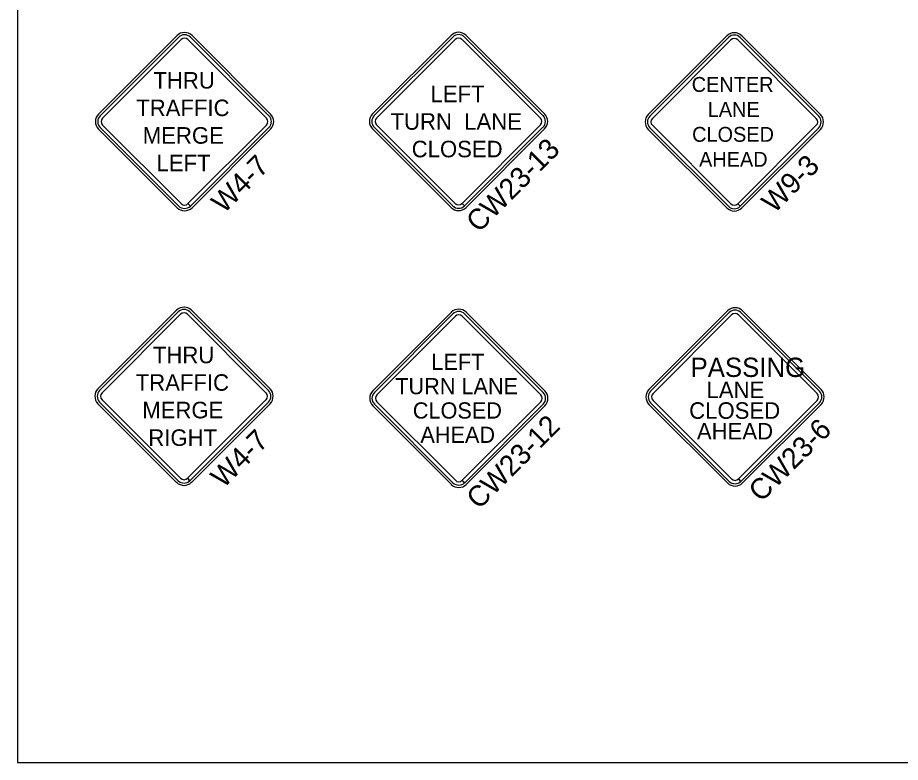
# Model space of a CAD drawing. Extents: x 1458 to 4498, y 17709 to 24109.
# Drawn here: x 1458 to 2099, y 22109 to 22649 of the extents above; entities that cross this region are included whole.
import ezdxf

# ---------------------------------------------------------------- set-up
doc = ezdxf.new("R2010")
doc.units = 0
doc.layers.add('P_TRAF_TCP_General', color=7, linetype='Continuous')

msp = doc.modelspace()

# ---------------------------------------------------------------- linework, layer by layer
at = {"layer": 'P_TRAF_TCP_General'}
for p, q in [((1574.1, 22636.42), (1517.1, 22579.42)), ((1575.29, 22635.24), (1518.28, 22578.24)), ((1640.78, 22578.24), (1583.77, 22635.24)), ((1641.96, 22579.42), (1584.95, 22636.42)), ((1772.95, 22636.54), (1715.94, 22579.54)), ((1774.13, 22635.36), (1717.13, 22578.35)), ((1839.62, 22578.35), (1782.62, 22635.36)), ((1840.8, 22579.54), (1783.8, 22636.54)), ((1973.01, 22636.24), (1916.01, 22579.24)), ((1974.2, 22635.06), (1917.19, 22578.05)), ((1974.2, 22635.06), (1917.19, 22578.05)), ((1974.2, 22635.06), (1917.19, 22578.05)), ((2039.68, 22578.05), (1982.68, 22635.06)), ((2039.68, 22578.05), (1982.68, 22635.06)), ((2039.68, 22578.05), (1982.68, 22635.06)), ((2040.87, 22579.24), (1983.86, 22636.24)), ((1520.05, 22576.47), (1577.05, 22633.47)), ((1582, 22633.47), (1639.01, 22576.47)), ((1718.9, 22576.59), (1775.9, 22633.59)), ((1780.85, 22633.59), (1837.85, 22576.59)), ((1918.96, 22576.29), (1975.96, 22633.29)), ((1918.96, 22576.29), (1975.96, 22633.29)), ((1980.91, 22633.29), (2037.92, 22576.29)), ((1980.91, 22633.29), (2037.92, 22576.29)), ((1577.05, 22514.52), (1520.05, 22571.52)), ((1639.01, 22571.52), (1582.02, 22514.53)), ((1775.9, 22514.63), (1718.9, 22571.64)), ((1837.85, 22571.64), (1780.87, 22514.65)), ((1975.96, 22514.33), (1918.96, 22571.34)), ((1975.96, 22514.33), (1918.96, 22571.34)), ((2037.92, 22571.34), (1980.93, 22514.35)), ((2037.92, 22571.34), (1980.93, 22514.35)), ((1517.1, 22568.57), (1574.1, 22511.56)), ((1518.28, 22569.75), (1575.29, 22512.75)), ((1583.79, 22512.77), (1640.78, 22569.75)), ((1584.95, 22511.56), (1641.96, 22568.57)), ((1715.94, 22568.69), (1772.95, 22511.68)), ((1717.13, 22569.87), (1774.13, 22512.87)), ((1782.63, 22512.88), (1839.62, 22569.87)), ((1783.8, 22511.68), (1840.8, 22568.69)), ((1916.01, 22568.39), (1973.01, 22511.38)), ((1917.19, 22569.57), (1974.2, 22512.57)), ((1917.19, 22569.57), (1974.2, 22512.57)), ((1917.19, 22569.57), (1974.2, 22512.57)), ((1982.68, 22512.57), (2039.68, 22569.57)), ((1982.7, 22512.58), (2039.68, 22569.57)), ((1982.7, 22512.58), (2039.68, 22569.57)), ((1983.86, 22511.38), (2040.87, 22568.39)), ((1583.77, 22512.75), (1582, 22514.52)), ((1583.77, 22512.75), (1582, 22514.52)), ((1582.02, 22514.53), (1583.79, 22512.77)), ((1782.62, 22512.87), (1780.85, 22514.63)), ((1782.62, 22512.87), (1780.85, 22514.63)), ((1780.87, 22514.65), (1782.63, 22512.88)), ((1982.68, 22512.57), (1980.91, 22514.33)), ((1982.68, 22512.57), (1980.91, 22514.33)), ((1980.93, 22514.35), (1982.7, 22512.58)), ((1980.93, 22514.35), (1982.7, 22512.58)), ((1573.73, 22437.15), (1516.72, 22380.15)), ((1574.91, 22435.97), (1517.91, 22378.96)), ((1640.4, 22378.96), (1583.4, 22435.97)), ((1641.58, 22380.15), (1584.58, 22437.15)), ((1773.11, 22435.69), (1716.1, 22378.68)), ((1840.96, 22378.68), (1783.96, 22435.69)), ((1973.53, 22436.67), (1916.53, 22379.67)), ((2041.39, 22379.67), (1984.38, 22436.67)), ((1519.68, 22377.2), (1576.68, 22434.2)), ((1581.63, 22434.2), (1638.63, 22377.2)), ((1774.29, 22434.5), (1717.29, 22377.5)), ((1719.05, 22375.73), (1776.06, 22432.74)), ((1781.01, 22432.74), (1838.01, 22375.73)), ((1839.78, 22377.5), (1782.77, 22434.5)), ((1974.72, 22435.49), (1917.71, 22378.48)), ((1919.48, 22376.72), (1976.48, 22433.72)), ((1981.43, 22433.72), (2038.44, 22376.72)), ((2040.2, 22378.48), (1983.2, 22435.49)), ((1576.68, 22315.24), (1519.68, 22372.25)), ((1638.63, 22372.25), (1581.65, 22315.26)), ((1976.48, 22314.76), (1919.48, 22371.77)), ((2038.44, 22371.77), (1981.45, 22314.78)), ((1516.72, 22369.3), (1573.73, 22312.29)), ((1517.91, 22370.48), (1574.91, 22313.48)), ((1583.41, 22313.5), (1640.4, 22370.48)), ((1584.58, 22312.29), (1641.58, 22369.3)), ((1716.1, 22367.83), (1773.11, 22310.83)), ((1717.29, 22369.02), (1774.29, 22312.01)), ((1776.06, 22313.78), (1719.05, 22370.78)), ((1838.01, 22370.78), (1781.02, 22313.8)), ((1782.79, 22312.03), (1839.78, 22369.02)), ((1783.96, 22310.83), (1840.96, 22367.83)), ((1916.53, 22368.82), (1973.53, 22311.81)), ((1917.71, 22370), (1974.72, 22313)), ((1983.22, 22313.01), (2040.2, 22370)), ((1984.38, 22311.81), (2041.39, 22368.82)), ((1583.4, 22313.48), (1581.63, 22315.24)), ((1583.4, 22313.48), (1581.63, 22315.24)), ((1581.65, 22315.26), (1583.41, 22313.5)), ((1983.2, 22313), (1981.43, 22314.76)), ((1983.2, 22313), (1981.43, 22314.76)), ((1981.45, 22314.78), (1983.22, 22313.01)), ((1981.45, 22314.78), (1983.22, 22313.01)), ((1782.77, 22312.01), (1781.01, 22313.78)), ((1781.02, 22313.8), (1782.79, 22312.03)), ((1781.02, 22313.8), (1782.79, 22312.03))]:
    msp.add_line(p, q, dxfattribs=at)
msp.add_lwpolyline([(4498.44, 24109.14), (1458.44, 24109.14), (1458.44, 22109.14), (4498.44, 22109.14)], close=True, dxfattribs=at)
for centre, radius, start, end in [((1579.53, 22631), 7.67, 45, 135), ((1579.53, 22631), 6, 45, 135), ((1579.53, 22631), 3.5, 45, 135), ((1778.37, 22631.12), 7.67, 45, 135), ((1778.37, 22631.12), 6, 45, 135), ((1778.37, 22631.12), 3.5, 45, 135), ((1978.44, 22630.82), 7.67, 45, 135), ((1978.44, 22630.82), 6, 45, 135), ((1978.44, 22630.82), 6, 45, 135), ((1978.44, 22630.82), 6, 45, 135), ((1978.44, 22630.82), 3.5, 45, 135), ((1978.44, 22630.82), 3.5, 45, 135), ((1522.52, 22573.99), 7.67, 135, 225), ((1522.52, 22573.99), 6, 135, 225), ((1636.53, 22573.99), 6, 315, 45), ((1636.53, 22573.99), 7.67, 315, 45), ((1721.37, 22574.11), 7.67, 135, 225), ((1721.37, 22574.11), 6, 135, 225), ((1721.37, 22574.11), 3.5, 135, 225), ((1835.38, 22574.11), 3.5, 315, 45), ((1835.38, 22574.11), 6, 315, 45), ((1835.38, 22574.11), 7.67, 315, 45), ((1921.43, 22573.81), 7.67, 135, 225), ((1921.43, 22573.81), 6, 135, 225), ((1921.43, 22573.81), 6, 135, 225), ((1921.43, 22573.81), 6, 135, 225), ((2035.44, 22573.81), 6, 315, 45), ((2035.44, 22573.81), 6, 315, 45), ((2035.44, 22573.81), 6, 315, 45), ((2035.44, 22573.81), 7.67, 315, 45), ((1522.52, 22573.99), 3.5, 135, 225), ((1636.53, 22573.99), 3.5, 315, 45), ((1921.43, 22573.81), 3.5, 135, 225), ((1921.43, 22573.81), 3.5, 135, 225), ((2035.44, 22573.81), 3.5, 315, 45), ((2035.44, 22573.81), 3.5, 315, 45), ((1579.53, 22516.99), 6, 225, 315), ((1579.53, 22516.99), 6, 225, 315), ((1579.53, 22516.99), 3.5, 225, 315), ((1778.37, 22517.11), 6, 225, 315), ((1778.37, 22517.11), 6, 225, 315), ((1778.37, 22517.11), 3.5, 225, 315), ((1978.44, 22516.81), 6, 225, 315), ((1978.44, 22516.81), 6, 225, 315), ((1978.44, 22516.81), 6, 225, 315), ((1978.44, 22516.81), 3.5, 225, 315), ((1978.44, 22516.81), 3.5, 225, 315), ((1579.53, 22516.99), 7.67, 225, 315), ((1778.37, 22517.11), 7.67, 225, 315), ((1978.44, 22516.81), 7.67, 225, 315), ((1579.15, 22431.73), 7.67, 45, 135), ((1579.15, 22431.73), 6, 45, 135), ((1778.53, 22430.26), 7.67, 45, 135), ((1778.53, 22430.26), 6, 45, 135), ((1978.96, 22431.25), 7.67, 45, 135), ((1978.96, 22431.25), 6, 45, 135), ((1579.15, 22431.73), 3.5, 45, 135), ((1778.53, 22430.26), 3.5, 45, 135), ((1978.96, 22431.25), 3.5, 45, 135), ((1522.15, 22374.72), 7.67, 135, 225), ((1522.15, 22374.72), 6, 135, 225), ((1636.16, 22374.72), 6, 315, 45), ((1636.16, 22374.72), 7.67, 315, 45), ((1721.53, 22373.26), 7.67, 135, 225), ((1835.54, 22373.26), 7.67, 315, 45), ((1921.95, 22374.24), 7.67, 135, 225), ((1921.95, 22374.24), 6, 135, 225), ((2035.96, 22374.24), 6, 315, 45), ((2035.96, 22374.24), 7.67, 315, 45), ((1522.15, 22374.72), 3.5, 135, 225), ((1636.16, 22374.72), 3.5, 315, 45), ((1721.53, 22373.26), 6, 135, 225), ((1721.53, 22373.26), 3.5, 135, 225), ((1835.54, 22373.26), 3.5, 315, 45), ((1835.54, 22373.26), 6, 315, 45), ((1921.95, 22374.24), 3.5, 135, 225), ((2035.96, 22374.24), 3.5, 315, 45), ((1579.15, 22317.72), 3.5, 225, 315), ((1978.96, 22317.24), 3.5, 225, 315), ((1579.15, 22317.72), 7.67, 225, 315), ((1579.15, 22317.72), 6, 225, 315), ((1579.15, 22317.72), 6, 225, 315), ((1778.53, 22316.25), 7.67, 225, 315), ((1778.53, 22316.25), 6, 225, 315), ((1778.53, 22316.25), 6, 225, 315), ((1778.53, 22316.25), 3.5, 225, 315), ((1978.96, 22317.24), 7.67, 225, 315), ((1978.96, 22317.24), 6, 225, 315)]:
    msp.add_arc(centre, radius, start, end, dxfattribs=at)

# ---------------------------------------------------------------- texts
for s, height, p in [('THRU', 11.995, (1556.93, 22597.98)), ('CENTER', 10.8, (1947.52, 22595.57)), ('LEFT', 11.995, (1758.05, 22588.1)), ('TRAFFIC', 11.995, (1544.48, 22577.99)), ('LANE', 10.8, (1959.13, 22577.47)), ('TURN  LANE', 11.995, (1729, 22568.11)), ('MERGE', 11.995, (1549.24, 22558)), ('CLOSED', 10.8, (1947.81, 22559.36)), ('CLOSED', 11.995, (1744.36, 22548.12)), ('AHEAD', 10.8, (1952.84, 22541.26)), ('LEFT', 11.995, (1559.21, 22538.01)), ('THRU', 11.995, (1556.55, 22398.71)), ('LEFT', 11.76, (1758.61, 22393.84)), ('PASSING', 13.994, (1946.66, 22388.75)), ('TRAFFIC', 11.995, (1544.11, 22378.72)), ('TURN LANE', 11.76, (1732.41, 22376.2)), ('LANE', 12, (1958.28, 22373.38)), ('MERGE', 11.995, (1548.87, 22358.73)), ('CLOSED', 11.76, (1745.18, 22358.56)), ('CLOSED', 12, (1945.7, 22358.38)), ('AHEAD', 11.76, (1750.66, 22340.92)), ('AHEAD', 12, (1951.29, 22343.38)), ('RIGHT', 11.995, (1553.25, 22338.73))]:
    msp.add_text(s, height=height, dxfattribs=at).set_placement(p)
for s, p in [('CW23-13', (1792.96, 22492.82)), ('W4-7', (1608.11, 22506.69)), ('W9-3', (2007.38, 22506.88)), ('CW23-12', (1793.16, 22292.01)), ('CW23-6', (1997.91, 22297.31)), ('W4-7', (1607.73, 22307.42))]:
    msp.add_text(s, height=14.994, rotation=45, dxfattribs=at).set_placement(p)

doc.saveas('drawing.dxf')
